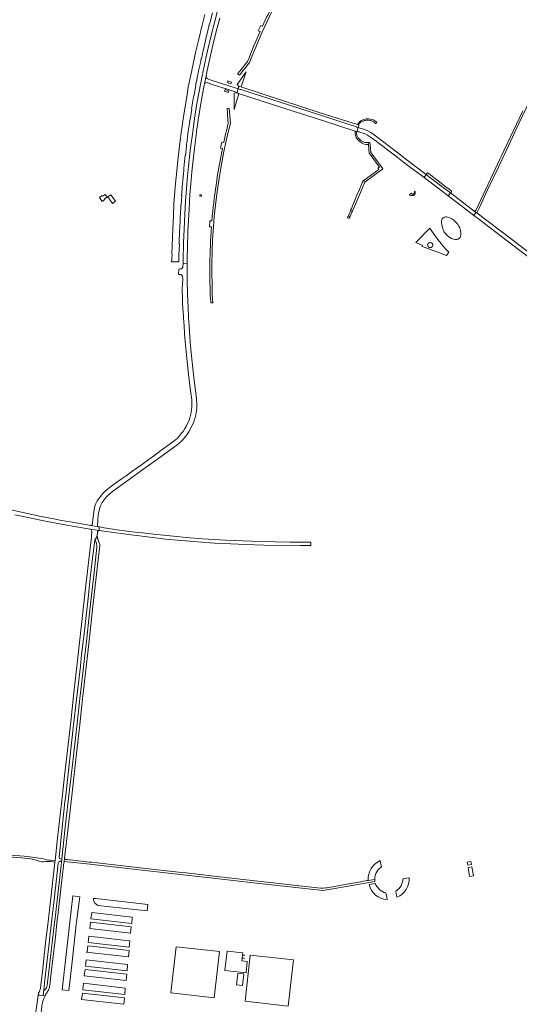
# Model space of a CAD drawing. Extents: x 148869 to 161638, y 453607 to 469810.
# Tile 610 of 656: x 155233 to 155625, y 465449 to 466221. Entities that reach past the tile are written whole.
import ezdxf

# ---------------------------------------------------------------- set-up
doc = ezdxf.new("R2010")
doc.units = 0
for name, color, linetype, lineweight in [('B-RO-VH-VERHARDING_ASFALT-GV', 251, 'CONTINUOUS', 18), ('B-RO-VH-VERHARDING_BEDRIJFSVLOERPLAAT-GV', 251, 'CONTINUOUS', 18), ('B-RO-VH-VERHARDING_FUNDERING_ZAND-GV', 251, 'CONTINUOUS', 18), ('B-RO-VH-VERHARDING_GRASBETONSTEEN-GV', 251, 'CONTINUOUS', 18), ('B-RO-VH-VERHARDING_HALFVERHARDING-GV', 251, 'CONTINUOUS', 18), ('B-RO-VH-VERHARDING_HALFVERHARDING_GRIND-GV', 251, 'CONTINUOUS', 18), ('B-RO-VH-VERHARDING_OPEN-GV', 251, 'CONTINUOUS', 18), ('B-RO-VH-VERHARDING_TEGEL_RUBBER-GV', 251, 'CONTINUOUS', 18)]:
    doc.layers.add(name, color=color, linetype=linetype, lineweight=lineweight)

msp = doc.modelspace()

# ---------------------------------------------------------------- linework, layer by layer
at = {"layer": 'B-RO-VH-VERHARDING_ASFALT-GV', "flags": 128}
for points in [[(155404, 466178.7), (155403.95, 466178.62), (155405.46, 466177.77), (155413.34, 466187.48), (155414.67, 466190.99), (155417.43, 466197.89), (155422.89, 466210.72), (155428.65, 466223.18), (155433.93, 466233.75), (155438.8, 466242.98), (155445.84, 466255.46), (155449.01, 466261.11), (155452.8, 466267.29), (155451.21, 466267.76)], [(155378.32, 466225.14), (155376.12, 466216.9), (155373.22, 466204.92), (155371.29, 466196.54), (155368.02, 466181.45), (155368.02, 466181.44), (155368.02, 466181.42), (155365.35, 466168.22), (155365.35, 466168.22), (155364.46, 466162.48), (155363.01, 466154.44), (155361.52, 466145.24), (155360.13, 466135.82), (155359.93, 466134.37), (155358.58, 466124.38), (155357.33, 466113.16), (155355.73, 466097.79), (155354.95, 466090.05), (155355.01, 466089.62), (155354.09, 466077.4), (155354.08, 466077.19), (155353.64, 466067.82), (155353.17, 466057.02), (155352.7, 466044.43), (155352.52, 466037.64), (155352.53, 466037.57), (155352.59, 466037.16), (155352.52, 466033.84)], [(155360.91, 466093.24), (155360.93, 466094.9), (155361.09, 466095.31), (155361.74, 466102.91), (155361.81, 466104.71), (155362.72, 466112.47), (155362.67, 466112.75), (155362.83, 466114.38), (155363.01, 466114.67), (155363.84, 466122.02), (155364.01, 466123.95), (155364.2, 466124.26), (155365.02, 466131.67), (155365.32, 466133.62), (155366.43, 466141.28), (155366.37, 466141.53), (155366.67, 466143.19), (155367.97, 466150.85), (155367.9, 466151.14), (155368.19, 466152.79), (155369.53, 466160.59), (155369.86, 466162.22), (155371.34, 466169.64), (155371.29, 466169.97), (155371.36, 466170.8), (155371.67, 466172.35), (155372.55, 466176.77), (155372.9, 466178.53), (155373.32, 466180.62), (155373.44, 466180.94), (155375.16, 466188.34), (155375.16, 466188.68), (155375.47, 466190.39), (155375.6, 466190.58), (155377.19, 466198.09), (155377.64, 466199.82), (155377.84, 466200.08), (155379.39, 466207.24), (155379.34, 466207.58), (155379.75, 466209.14), (155381.74, 466217.1), (155382.1, 466218.49), (155384.17, 466226.42)], [(155387.92, 466226.91), (155385.25, 466216.81), (155383.44, 466209.66), (155380.16, 466195.55), (155377.8, 466184.75)], [(155375.07, 466171.57), (155372.14, 466155.38), (155370.57, 466145.6), (155369.38, 466137.61), (155368.77, 466133.14), (155367.06, 466120.67), (155365.46, 466106.36), (155364.7, 466098.41), (155363.84, 466088.49), (155363.14, 466078.98), (155362.5, 466068.6), (155361.96, 466056.87), (155361.64, 466046.37), (155361.23, 466033.08), (155361.2, 466029.88), (155364.4, 466030.14), (155364.53, 466034.72), (155364.65, 466042.21), (155365.04, 466055.38), (155365.88, 466072.64), (155366.61, 466084.12), (155367.26, 466092.61), (155368.15, 466101.97), (155368.88, 466108.93), (155370.2, 466120.23), (155371.73, 466132.73), (155371.82, 466133.46), (155373.1, 466142.29), (155375.26, 466155.43), (155377.79, 466169.9), (155378.06, 466170.74), (155379.23, 466176.99), (155379.36, 466177.51), (155380.13, 466181.33), (155381.24, 466185.92), (155385.16, 466203.41), (155387.94, 466214.75), (155389.92, 466222.26)], [(155423.49, 466216.07), (155422.13, 466216.69), (155420.19, 466212.41), (155421.57, 466211.79)], [(155411.81, 466188.31), (155405.69, 466180.78), (155404, 466178.7)], [(155376.35, 466177.82), (155375.99, 466176.07), (155375.07, 466171.57)], [(155379.23, 466176.99), (155378.06, 466170.74)], [(155378.06, 466170.74), (155378.52, 466171.33), (155379.17, 466171.69), (155380.02, 466171.79), (155380.57, 466171.66), (155380.7, 466171.56), (155382.26, 466171.06), (155382.24, 466170.94), (155382.36, 466170.9), (155383.38, 466170.57), (155393.26, 466167.36), (155394.36, 466167.01), (155394.39, 466167.11), (155397.35, 466166.16), (155403.54, 466164.16), (155404.44, 466167.05), (155382.57, 466174.09), (155380.7, 466174.69)], [(155627.46, 466149.78), (155610.37, 466113.48), (155609.6, 466111.86), (155590.93, 466072.16), (155590.65, 466071.56), (155590.44, 466071.33), (155589.93, 466071.2), (155589.17, 466071.35), (155590.83, 466070.07), (155591.7, 466069.39), (155591.63, 466069.65), (155591.76, 466070.26), (155592.19, 466071.19), (155593.48, 466074.02), (155599.93, 466087.7), (155608.41, 466105.58), (155615.99, 466121.71), (155624.73, 466140.24), (155632.65, 466157.17)], [(155382.5, 466005.17), (155382.9, 466000), (155382.95, 465999.27), (155384.43, 465999.29), (155384.15, 466005.19), (155383.91, 466012.94), (155383.78, 466022.86), (155383.81, 466029.37), (155384.03, 466039.81), (155384.41, 466048.97), (155385.02, 466058.68), (155385.67, 466066.8), (155386.69, 466075.87), (155388.05, 466086.54), (155390.03, 466100.18), (155391.61, 466109.11), (155393.26, 466117.7), (155395.04, 466126.12), (155397.17, 466135.17), (155398.3, 466139.66), (155397.4, 466151.49), (155395.67, 466151.8), (155396.37, 466142.7), (155396.6, 466139.74)], [(155393.08, 466124.8), (155391.62, 466125.12), (155390.62, 466120.52), (155392.09, 466120.22)], [(155352.01, 466031.36), (155357.88, 466031.26), (155358.02, 466036.93), (155358.34, 466044.89), (155358.2, 466045.15), (155358.26, 466046.92), (155358.51, 466054.7), (155358.5, 466054.92), (155358.54, 466056.51), (155358.7, 466056.86), (155358.87, 466064.74), (155358.91, 466065.79), (155359.48, 466074.04), (155359.54, 466075.67), (155359.68, 466076.04), (155360.15, 466083.4), (155360.05, 466083.61), (155360.13, 466085.45), (155360.91, 466093.24)], [(155384.49, 466070.77), (155384.12, 466067.05), (155383.8, 466063.84), (155383.77, 466063.44), (155382.29, 466063.51), (155381.88, 466058.82), (155383.4, 466058.73)], [(155637.72, 466034.51), (155618.68, 466048.99), (155591.7, 466069.39), (155590.83, 466070.07), (155589.05, 466067.74), (155590.3, 466066.79), (155591.66, 466065.75), (155593.03, 466064.71), (155624.24, 466041.14), (155634.64, 466033.14)], [(155359.2, 466025.76), (155357.8, 466025.67), (155357.77, 466021.48), (155358.38, 466021.53)], [(155371.8, 465923.92), (155371.75, 465924.63), (155369.74, 465940.54), (155368.35, 465952.83), (155367.18, 465965.28), (155366.59, 465972.19), (155365.92, 465981.27), (155365.52, 465987.43), (155365.1, 465995.71), (155364.95, 466000), (155364.52, 466015.34), (155364.48, 466019.02), (155364.4, 466025.67), (155364.42, 466027.11), (155364.4, 466030.14), (155361.2, 466029.88), (155361.17, 466027.94)], [(155361.02, 466018.84), (155360.96, 466017.71), (155360.54, 466010.38)], [(155361.55, 465989.08), (155361.63, 465987.41), (155362.09, 465981.25), (155362.44, 465975.36), (155362.94, 465968.96), (155363.64, 465961.17), (155364.42, 465952.89), (155365.5, 465943.35), (155366.88, 465932.39), (155367.84, 465925.03), (155367.99, 465923.19), (155368.06, 465922.22), (155368.11, 465921.28), (155368.15, 465917.48), (155367.92, 465915.27), (155367.62, 465913.56), (155367.29, 465912.09), (155366.95, 465910.8), (155366.7, 465909.79), (155366.57, 465909.24), (155365.88, 465907.06), (155364.8, 465904.57), (155363.93, 465902.86), (155362.72, 465900.69), (155361.27, 465898.45), (155360.09, 465896.94), (155358.55, 465895.03), (155356.55, 465892.98), (155354.05, 465890.85), (155350.33, 465888.06), (155343.87, 465883.45), (155337.93, 465879.09), (155333.52, 465876.01), (155328.52, 465872.38), (155321.84, 465867.49), (155316.57, 465863.76), (155312.75, 465861.01), (155308.24, 465857.8), (155303.02, 465853.94), (155300.09, 465851.55), (155297.85, 465849.21), (155296.66, 465847.74), (155295.39, 465846.08), (155294.02, 465843.93), (155292.97, 465841.9), (155292.15, 465839.98), (155291.53, 465837.34), (155289.94, 465825.26), (155289.9, 465825.2), (155289.37, 465824.98), (155288.72, 465824.79), (155293.79, 465824.02), (155293.81, 465824.02), (155294.23, 465823.92), (155294.3, 465829.25), (155294.67, 465832.68), (155295.67, 465837.89), (155295.88, 465838.46), (155296.57, 465840.18), (155297.9, 465842.72), (155299.6, 465845.3), (155302.08, 465848.02), (155305.9, 465851.23), (155330.59, 465869.1), (155342.29, 465877.42), (155356.32, 465887.66), (155359.98, 465890.92), (155362.09, 465893.18), (155364.08, 465895.66), (155365.78, 465898.19), (155368.2, 465902.66), (155368.35, 465902.95), (155369.35, 465905.33), (155369.86, 465906.82), (155370.18, 465907.77), (155370.38, 465908.37), (155371.24, 465911.56), (155371.83, 465914.65), (155371.96, 465916.31), (155372.07, 465917.94), (155372.08, 465920.41), (155371.88, 465922.92), (155371.8, 465923.92)], [(155229.28, 465833.16), (155239.82, 465830.97), (155250.67, 465828.63), (155268.52, 465825.3), (155286.75, 465822.09), (155288.67, 465821.75), (155295.39, 465820.72), (155295.58, 465823.75), (155294.7, 465823.79), (155294.23, 465823.92), (155293.81, 465824.02), (155293.79, 465824.02), (155288.72, 465824.79), (155287.62, 465824.91), (155272.74, 465827.49), (155265.9, 465828.75), (155259.8, 465829.87), (155249.97, 465831.83), (155237.89, 465834.38), (155220.43, 465838.23)], [(155247.66, 465456.68), (155248.85, 465456.53), (155251.44, 465456.24), (155251.97, 465460.87), (155252.86, 465468.64), (155256.49, 465499.43), (155256.56, 465500), (155258.13, 465513.87), (155260.37, 465533.5), (155260.97, 465539.06), (155261.13, 465540.55), (155263.23, 465559.95), (155263.8, 465561.1), (155264.7, 465561.7), (155265.37, 465561.65), (155265.76, 465561.24), (155265.85, 465560.49), (155266.21, 465563.18), (155265.02, 465563.42), (155264.49, 465563.77), (155264.05, 465564.41), (155265.11, 465575.12), (155268.63, 465608.16), (155269.21, 465613.26), (155275.45, 465668.4), (155277.73, 465688.4), (155280.73, 465714.52), (155281.72, 465723.27), (155283.59, 465739.9), (155286.71, 465767.78), (155288.44, 465783.49), (155290.22, 465799.13), (155291.95, 465813.33), (155294.02, 465816.31), (155294.27, 465819.72)], [(155289.41, 465817.49), (155289.4, 465816.48), (155289.39, 465815.54), (155288.47, 465807.01), (155284.55, 465773.29), (155280.78, 465740.1), (155278.97, 465723.57), (155275.43, 465691.21), (155273.15, 465670.71), (155268.29, 465628.48), (155266.64, 465613.54), (155262.91, 465579.76), (155260.87, 465562.04), (155260.73, 465560.86), (155257.22, 465530.34), (155255.38, 465514.17), (155253.98, 465501.84), (155253.77, 465500), (155251.02, 465475.07), (155249.54, 465462.41)], [(155295.39, 465820.72), (155288.67, 465821.75), (155289.09, 465821.49), (155289.52, 465820.88), (155289.71, 465820.2), (155289.67, 465819.1), (155289.41, 465817.49)], [(155294.02, 465816.31), (155291.95, 465813.33)], [(155293.71, 465807.61), (155291.45, 465787.88), (155288.21, 465758.66), (155285.14, 465731.47), (155284.2, 465723), (155282.66, 465709.02), (155280.37, 465689), (155278.16, 465669.51), (155274.28, 465635.07), (155271.72, 465612.98), (155268.57, 465585.83), (155266.21, 465563.18), (155265.85, 465560.49), (155265.64, 465558.99), (155265.55, 465558.32), (155263.51, 465540.28), (155260.88, 465517.07), (155260.49, 465513.61), (155258.95, 465500.03), (155256.64, 465479.55), (155254.8, 465464.36)], [(155256.87, 465464.56), (155257.93, 465474.08), (155260.88, 465499.97), (155261.12, 465502.1), (155262.39, 465513.4), (155263.26, 465521.2), (155265.43, 465540.06), (155265.93, 465544.48), (155267.38, 465558.08), (155267.54, 465559.02), (155267.66, 465559.74), (155267.95, 465561.48), (155268.3, 465563.86), (155268.32, 465563.96), (155271.13, 465588.07), (155273.92, 465612.73), (155275.57, 465627.36), (155280.18, 465668.66), (155282.32, 465688.93), (155284.7, 465709.35), (155286.25, 465722.77), (155287.85, 465736.55), (155290.61, 465761.61), (155295.82, 465806.98)], [(155251.44, 465456.24), (155248.85, 465456.53), (155247.66, 465456.68), (155245.34, 465439.58), (155244.85, 465435.97), (155243.17, 465419.76), (155247.27, 465419.1), (155247.62, 465421.35), (155248.97, 465433.26), (155250.22, 465445.3), (155250.46, 465447.61)], [(155252.71, 465460.56), (155251.97, 465460.87), (155251.44, 465456.24), (155253.02, 465456.05)], [(155253.02, 465456.05), (155251.44, 465456.24)], [(155254.57, 465458.7), (155255.05, 465459.45)]]:
    msp.add_lwpolyline(points, dxfattribs=at)
at = {"layer": 'B-RO-VH-VERHARDING_ASFALT-GV'}
for points in [[(155432.44, 466234.46, 0.011329), (155423.49, 466216.07)], [(155421.57, 466211.79, 0.011671), (155411.81, 466188.31)], [(155377.8, 466184.75, 0.007476), (155376.35, 466177.82)], [(155380.7, 466174.69, -0.377022), (155379.23, 466176.99)], [(155396.6, 466139.74, 0.007898), (155393.08, 466124.8)], [(155392.09, 466120.22, 0.013449), (155388.08, 466098.21)], [(155388.08, 466098.21, 0.011626), (155384.49, 466070.77)], [(155383.4, 466058.73, 0.013832), (155382.27, 466029.67)], [(155352.52, 466033.84, -0.061578), (155352.01, 466031.36)], [(155361.17, 466027.94, -0.400471), (155359.2, 466025.76)], [(155382.25, 466028, 0.001147), (155382.24, 466026.26)], [(155382.24, 466026.26, 0.006629), (155382.37, 466012.23)], [(155382.27, 466029.67, 0.001197), (155382.25, 466028)], [(155358.38, 466021.53, -0.434316), (155361.02, 466018.84)], [(155360.54, 466010.38, 0.009059), (155360.77, 466002.98)], [(155382.37, 466012.23, -0.017988), (155382.5, 466005.17)], [(155360.77, 466002.98, 0.032801), (155361.55, 465989.08)], [(155295.06, 465812.5, -0.151193), (155294.02, 465816.31)], [(155294.27, 465819.72, -0.317885), (155295.39, 465820.72)], [(155291.95, 465813.33, -0.193786), (155293.71, 465807.61)], [(155295.82, 465806.98, 0.151538), (155295.06, 465812.5)], [(155249.54, 465462.41, -0.049983), (155248.67, 465459.82)], [(155254.8, 465464.36, -0.158634), (155252.71, 465460.56)], [(155255.05, 465459.45, 0.102219), (155256.87, 465464.56)], [(155248.67, 465459.82, 0.101773), (155247.66, 465456.68)], [(155250.46, 465447.61, -0.086315), (155253.02, 465456.05)], [(155253.02, 465456.05, -0.03021), (155254.57, 465458.7)]]:
    msp.add_lwpolyline(points, format="xyb", dxfattribs=at)
at = {"layer": 'B-RO-VH-VERHARDING_ASFALT-GV', "flags": 128}
for points in [[(155406.6, 466166.36), (155406.6, 466166.36), (155406.04, 466166.54), (155404.44, 466167.05), (155403.54, 466164.16), (155403.41, 466163.75), (155403.39, 466163.71), (155404.89, 466163.22), (155405.51, 466163.03), (155405.52, 466163.02), (155440.99, 466151.56), (155469.82, 466142.34), (155496.16, 466133.74), (155496.98, 466133.47), (155497.49, 466133.31), (155498.49, 466136.56), (155497.33, 466136.94), (155497.06, 466137.03), (155468.99, 466146.21)], [(155406.04, 466166.54), (155406.6, 466166.36), (155406.6, 466166.36), (155468.99, 466146.21), (155497.06, 466137.03), (155497.33, 466136.94), (155498.49, 466136.56), (155498.86, 466137.76), (155499.12, 466138.58), (155498.6, 466138.75), (155497.93, 466138.96), (155469.55, 466147.95), (155407.21, 466168.23), (155407.2, 466168.23), (155406.68, 466168.4), (155405.8, 466168.69), (155405.75, 466168.56), (155404.99, 466168.8), (155404.44, 466167.05)], [(155551.81, 466099.68), (155545.56, 466104.52), (155536.93, 466111.03), (155528.53, 466117.46), (155512, 466129.99), (155508.32, 466132.65), (155505.93, 466133.98), (155504.28, 466134.71), (155498.49, 466136.56), (155497.49, 466133.31), (155498.63, 466133.53), (155499.11, 466133.36), (155503.92, 466131.7), (155505.91, 466130.68), (155509.72, 466128.09), (155509.94, 466127.94), (155510.92, 466127.09), (155511.53, 466126.7), (155514.85, 466124.08), (155527.68, 466114.4), (155532.97, 466110.28), (155539.46, 466105.34), (155547.05, 466099.69), (155550.1, 466097.37)], [(155564.29, 466086.62), (155566.98, 466084.59), (155569.06, 466083.01), (155570.81, 466085.31), (155568.73, 466086.9), (155566.17, 466088.84), (155554.31, 466097.79), (155551.81, 466099.68), (155550.1, 466097.37), (155552.46, 466095.58)], [(155555.45, 466099.16), (155553.53, 466100.62), (155552.88, 466101.11), (155551.81, 466099.68), (155554.31, 466097.79), (155566.17, 466088.84), (155568.73, 466086.9), (155570.81, 466085.31), (155571.87, 466086.69), (155571.06, 466087.3), (155569.77, 466088.28), (155567.29, 466090.17)], [(155584.5, 466071.22), (155589.05, 466067.74), (155590.83, 466070.07), (155589.17, 466071.35), (155587.12, 466072.86), (155570.81, 466085.31), (155569.06, 466083.01)], [(155567.84, 466066.55), (155567.06, 466066.56), (155566.18, 466066.35), (155565.69, 466066.15), (155564.94, 466065.64), (155564.32, 466065.02), (155564.04, 466064.34), (155563.84, 466063.36), (155563.75, 466061.94), (155563.94, 466060.23), (155564.46, 466058.08), (155565.27, 466055.8), (155565.87, 466054.7), (155566.56, 466053.71), (155568.11, 466052.03), (155569.22, 466051.15), (155570.39, 466050.35), (155571.76, 466049.65), (155573.26, 466049.01), (155574.5, 466048.74), (155575.91, 466048.8), (155576.93, 466049.13), (155578.33, 466050.37), (155578.72, 466051.31), (155578.94, 466052.76), (155578.9, 466054.08), (155578.66, 466055.87), (155578.08, 466057.89), (155577.45, 466059.38), (155576.4, 466061.03), (155575.12, 466062.54), (155573.82, 466063.67), (155571.87, 466065.06), (155570.3, 466065.83)], [(155297.03, 465820.53), (155302.94, 465819.67), (155318.36, 465817.57), (155329.08, 465816.3), (155347.52, 465814.11), (155372.45, 465811.91), (155385.88, 465810.98), (155398.63, 465810.29), (155410.07, 465809.79), (155424.62, 465809.31), (155453.19, 465809.08), (155461.39, 465809.15), (155461.32, 465811.73), (155445.26, 465811.68), (155421.63, 465812.09), (155408.14, 465812.61), (155394.43, 465813.24), (155376.41, 465814.37), (155363.72, 465815.35), (155351.18, 465816.5), (155337.93, 465817.88), (155329.36, 465818.83), (155325.81, 465819.23), (155317.05, 465820.36), (155307.79, 465821.65), (155297.8, 465823.18), (155297.34, 465823.51), (155295.58, 465823.75), (155295.39, 465820.72)], [(155511.52, 465545.61), (155511.52, 465547.36), (155506.39, 465546.59), (155505.59, 465546.47), (155501.45, 465545.68), (155500.5, 465545.51), (155491.15, 465543.74), (155474.3, 465540.81), (155472.85, 465540.63), (155471.17, 465540.4), (155469.03, 465540.51), (155419.85, 465545.98), (155387.58, 465549.7), (155363.71, 465552.36), (155357.65, 465553.04), (155338.85, 465555.02), (155293.78, 465560.23), (155289.54, 465560.72), (155287.86, 465560.95), (155287.7, 465560.97), (155285.71, 465561.14), (155285.54, 465561.16), (155272.67, 465562.6), (155272.24, 465562.65), (155270.26, 465562.87), (155269.11, 465563), (155269.04, 465563.01), (155268.91, 465563.09), (155268.82, 465563.15), (155268.73, 465563.22), (155268.65, 465563.29), (155268.58, 465563.37), (155268.51, 465563.46), (155268.46, 465563.55), (155268.41, 465563.65), (155268.37, 465563.75), (155268.3, 465563.86), (155267.95, 465561.48), (155285.7, 465559.46), (155329.23, 465554.59), (155363.53, 465550.73), (155384.85, 465548.34), (155414.21, 465544.94), (155468.51, 465538.83), (155470.42, 465538.73), (155472.34, 465538.88), (155474.18, 465539.11)]]:
    msp.add_lwpolyline(points, close=True, dxfattribs=at)
at = {"layer": 'B-RO-VH-VERHARDING_BEDRIJFSVLOERPLAAT-GV', "flags": 128}
for points in [[(155399.21, 466172.08), (155396.13, 466173.1), (155395.81, 466172.05), (155396.89, 466171.7), (155396.75, 466171.39), (155398.76, 466170.74)], [(155393.73, 466164.99), (155396.73, 466164.09), (155397.14, 466165.46), (155394.15, 466166.35)], [(155375.58, 466083.85), (155374.45, 466083.97), (155374.28, 466082.7), (155375.41, 466082.57)]]:
    msp.add_lwpolyline(points, close=True, dxfattribs=at)
at = {"layer": 'B-RO-VH-VERHARDING_FUNDERING_ZAND-GV', "flags": 128}
msp.add_lwpolyline([(155217.4, 465565.61), (155234.4, 465564.25), (155241.9, 465563.39), (155245.42, 465562.55), (155248.42, 465561.65), (155250.37, 465561.21), (155251.75, 465561.16), (155253.69, 465561.41), (155255.74, 465561.48), (155257.21, 465561.29), (155260.73, 465560.86), (155260.87, 465562.04), (155257.33, 465562.31), (155256.58, 465562.36), (155254.31, 465562.73), (155253.58, 465562.89), (155251.84, 465563.47), (155242.81, 465564.88), (155236.54, 465565.55), (155226.54, 465566.22)], dxfattribs=at)
at = {"layer": 'B-RO-VH-VERHARDING_GRASBETONSTEEN-GV', "flags": 128}
for points in [[(155404.99, 466168.8), (155405.75, 466168.56), (155405.8, 466168.69), (155406.68, 466168.4), (155410.62, 466180.29), (155403.71, 466170.35)], [(155404.89, 466163.22), (155403.39, 466163.71), (155403.41, 466163.75), (155401.32, 466163.61), (155401.22, 466150.75)], [(155539.78, 466083.38), (155540.03, 466083.3), (155540.9, 466083.25), (155541.74, 466083.36), (155542.3, 466083.64), (155542.83, 466084.14), (155543.1, 466084.7), (155543.24, 466085.5), (155543.28, 466086.18), (155543.01, 466086.46), (155542.52, 466086.63), (155542.52, 466085.89), (155542.43, 466085.43), (155542.24, 466084.89), (155541.98, 466084.66), (155542.24, 466084.14), (155541.17, 466083.59), (155540.44, 466085.03), (155540.26, 466085.18), (155538.42, 466083.93), (155538.86, 466083.68)], [(155586.76, 465561.4), (155583.91, 465560.91), (155584.33, 465558.39), (155587.22, 465558.93)], [(155588.88, 465550.08), (155587.53, 465557.29), (155584.6, 465556.78), (155585.81, 465549.49)], [(155274.9, 465534.41), (155270.86, 465500), (155266.35, 465460.89), (155271.71, 465460.31), (155274.03, 465480.37), (155277.41, 465512.02), (155280.31, 465533.73)], [(155292.77, 465532.31), (155291.34, 465532.47), (155290.86, 465532.53), (155291.16, 465530.5), (155291.9, 465529.07), (155293.1, 465527.8), (155294.47, 465526.99), (155333.05, 465522.73), (155333.52, 465527.61)], [(155321.36, 465517.71), (155289.65, 465521.36), (155289, 465516.39), (155320.95, 465512.76)], [(155288.15, 465508.81), (155320.14, 465505.21), (155320.63, 465510.26), (155288.73, 465513.88)], [(155287.45, 465502.78), (155287.11, 465500), (155286.85, 465497.85), (155319.08, 465494.13), (155319.56, 465499.18), (155312.23, 465500)], [(155285.19, 465490.36), (155318.38, 465486.61), (155318.89, 465491.68), (155286.6, 465495.33), (155286, 465490.31)], [(155317.78, 465480.64), (155285.32, 465484.33), (155284.71, 465479.27), (155317.33, 465475.65)], [(155316.61, 465468.04), (155317.03, 465473.08), (155284.39, 465476.85), (155283.8, 465471.73)], [(155315.96, 465462.02), (155283.15, 465465.9), (155282.61, 465460.8), (155315.52, 465457.01)], [(155281.67, 465453.22), (155314.78, 465449.44), (155315.26, 465454.51), (155282.29, 465458.3)]]:
    msp.add_lwpolyline(points, close=True, dxfattribs=at)
at = {"layer": 'B-RO-VH-VERHARDING_GRASBETONSTEEN-GV'}
for points in [[(155515.79, 465562.12, 0.315549), (155506.39, 465546.59)], [(155528.88, 465533.31, 0.31899), (155538.36, 465548.63)], [(155507.07, 465543.26, 0.335899), (155521.15, 465531.66)]]:
    msp.add_lwpolyline(points, format="xyb", dxfattribs=at)
at = {"layer": 'B-RO-VH-VERHARDING_GRASBETONSTEEN-GV', "flags": 128}
for points in [[(155511.52, 465547.36), (155511.53, 465547.67), (155511.58, 465549.48), (155512.38, 465552.04), (155513.82, 465554.57), (155515.35, 465556.13), (155516.43, 465556.84), (155516.7, 465557.01), (155515.85, 465561.8), (155515.79, 465562.12)], [(155506.39, 465546.59), (155511.52, 465547.36)], [(155533.39, 465547.53), (155533.39, 465546.28), (155533.02, 465544.56), (155532.09, 465542.24), (155530.24, 465539.93), (155528.07, 465538.18), (155528.88, 465533.31)], [(155538.36, 465548.63), (155538.07, 465548.58), (155533.54, 465547.8), (155533.39, 465547.53)], [(155521.15, 465531.66), (155521.11, 465531.89), (155520.25, 465536.72), (155518.77, 465537.17), (155515.66, 465538.82), (155513.05, 465541.78), (155511.93, 465543.92), (155511.72, 465544.05), (155507.16, 465543.28), (155507.07, 465543.26)]]:
    msp.add_lwpolyline(points, dxfattribs=at)
at = {"layer": 'B-RO-VH-VERHARDING_HALFVERHARDING-GV', "flags": 128}
for points in [[(155385.56, 465454.54), (155389.66, 465490.77), (155355.86, 465494.51), (155351.67, 465458.35)], [(155395.7, 465491.21), (155395.67, 465490.97), (155393.86, 465475.85), (155410.57, 465474.18), (155411.55, 465482.92), (155411.48, 465482.92), (155407.18, 465483.43), (155407.47, 465485.55), (155408.99, 465485.35), (155409.02, 465485.57), (155407.5, 465485.78), (155407.8, 465487.97), (155409.27, 465487.77), (155409.29, 465487.99), (155407.83, 465488.19), (155408.06, 465489.87)], [(155409.85, 465451.78), (155443.73, 465448.03), (155447.87, 465484.19), (155413.89, 465487.99)]]:
    msp.add_lwpolyline(points, close=True, dxfattribs=at)
at = {"layer": 'B-RO-VH-VERHARDING_HALFVERHARDING_GRIND-GV', "flags": 128}
for points in [[(155550.97, 466042.62), (155556.54, 466040.49), (155558.91, 466039.6), (155567.75, 466036.3), (155569.61, 466038.91), (155567.26, 466041.23), (155563.61, 466045.48), (155562.43, 466046.95), (155561.66, 466047.82), (155560.44, 466049.54), (155559.2, 466051.17), (155554.73, 466057.8), (155543.58, 466046.41), (155549.03, 466044.28), (155548.75, 466043.46)], [(155553.04, 466044.01), (155553.01, 466044.14), (155552.99, 466044.26), (155552.86, 466044.97), (155553.17, 466045.39), (155553.24, 466045.48), (155553.32, 466045.58), (155553.4, 466045.67), (155553.48, 466045.76), (155553.57, 466045.84), (155553.67, 466045.92), (155553.76, 466046), (155553.86, 466046.07), (155553.96, 466046.14), (155554.07, 466046.2), (155554.17, 466046.26), (155554.28, 466046.31), (155554.39, 466046.36), (155554.51, 466046.4), (155554.62, 466046.44), (155554.74, 466046.47), (155555.26, 466046.62), (155555.87, 466046.27), (155555.98, 466046.21), (155556.09, 466046.14), (155556.19, 466046.06), (155556.28, 466045.98), (155556.38, 466045.9), (155556.46, 466045.81), (155556.54, 466045.72), (155556.62, 466045.62), (155556.69, 466045.51), (155556.75, 466045.41), (155556.81, 466045.29), (155556.86, 466045.18), (155556.9, 466045.06), (155556.94, 466044.94), (155556.97, 466044.82), (155557, 466044.7), (155557.11, 466044.1), (155556.78, 466043.56), (155556.72, 466043.46), (155556.65, 466043.36), (155556.57, 466043.26), (155556.49, 466043.17), (155556.4, 466043.08), (155556.32, 466042.99), (155556.22, 466042.92), (155556.12, 466042.84), (155556.02, 466042.78), (155555.91, 466042.72), (155555.8, 466042.66), (155555.68, 466042.61), (155555.57, 466042.57), (155555.45, 466042.54), (155555.33, 466042.51), (155555.21, 466042.49), (155554.61, 466042.39), (155554.11, 466042.67), (155554, 466042.73), (155553.89, 466042.8), (155553.79, 466042.87), (155553.69, 466042.95), (155553.6, 466043.04), (155553.51, 466043.13), (155553.43, 466043.23), (155553.36, 466043.33), (155553.29, 466043.43), (155553.22, 466043.54), (155553.17, 466043.66), (155553.11, 466043.77), (155553.07, 466043.89)]]:
    msp.add_lwpolyline(points, close=True, dxfattribs=at)
at = {"layer": 'B-RO-VH-VERHARDING_OPEN-GV', "flags": 128}
for points in [[(155497.93, 466138.96), (155498.6, 466138.75), (155498.89, 466139.17), (155499.22, 466139.59), (155499.5, 466139.9), (155499.88, 466140.27), (155500.29, 466140.61), (155500.69, 466140.9), (155500.84, 466140.78), (155501.33, 466141.11), (155501.84, 466141.4), (155502.37, 466141.65), (155502.92, 466141.87), (155503.48, 466142.05), (155504.05, 466142.2), (155504.63, 466142.3), (155505.21, 466142.36), (155505.8, 466142.39), (155506.39, 466142.37), (155506.62, 466142.35), (155507.2, 466142.28), (155507.78, 466142.17), (155508.35, 466142.02), (155508.91, 466141.83), (155509.45, 466141.61), (155509.98, 466141.34), (155510.48, 466141.05), (155510.97, 466140.72), (155511.43, 466140.35), (155511.87, 466139.96), (155512.01, 466139.82), (155512.13, 466139.93), (155512.36, 466139.7), (155513.09, 466140.76), (155511.48, 466141.95), (155510.2, 466142.57), (155508.25, 466143.22), (155506.33, 466143.44), (155504.74, 466143.31), (155503.03, 466142.92), (155501.08, 466142.14), (155499.87, 466141.22), (155498.68, 466140.1)], [(155506.5, 466123.21), (155506.37, 466124.77), (155506.15, 466124.75), (155505.55, 466124.75), (155504.96, 466124.79), (155504.37, 466124.87), (155503.78, 466124.99), (155503.21, 466125.15), (155502.64, 466125.35), (155502.1, 466125.58), (155501.57, 466125.85), (155501.05, 466126.16), (155500.56, 466126.5), (155500.11, 466126.86), (155499.67, 466127.26), (155499.26, 466127.69), (155498.88, 466128.14), (155498.52, 466128.62), (155498.2, 466129.13), (155497.92, 466129.65), (155497.67, 466130.19), (155497.46, 466130.75), (155497.28, 466131.32), (155497.15, 466131.9), (155497.05, 466132.49), (155496.99, 466133.08), (155496.98, 466133.47), (155496.16, 466133.74), (155496.04, 466133.09), (155496.08, 466131.6), (155496.35, 466130.29), (155497.01, 466128.68), (155498.28, 466127), (155499.8, 466125.54), (155501.52, 466124.29), (155503.17, 466123.65), (155504.7, 466123.34), (155505.19, 466123.3)], [(155506.37, 466124.77), (155506.5, 466123.21), (155506.84, 466119.37), (155507.08, 466116.62), (155508.76, 466114.3), (155510.14, 466114.79), (155510.13, 466114.79), (155508.45, 466117.1), (155507.86, 466123), (155507.67, 466124.92), (155507.52, 466124.89), (155507.38, 466124.86)], [(155510.14, 466114.79), (155508.76, 466114.3), (155515.1, 466105.6), (155513.97, 466104.81), (155514.73, 466103.66), (155502.18, 466094.5), (155503.65, 466093.76), (155517.86, 466104.16)], [(155499.47, 466088.17), (155497.54, 466083.64), (155493.19, 466073.17), (155492.81, 466072.25), (155492.52, 466071.56), (155493.92, 466071.02), (155494.22, 466071.71), (155494.62, 466072.62), (155494.77, 466072.97), (155500.99, 466087.55), (155501.02, 466087.6), (155503.65, 466093.76), (155502.18, 466094.5)], [(155492.17, 466066.98), (155493.56, 466070.19), (155493.92, 466071.02), (155492.52, 466071.56), (155492.14, 466070.62), (155490.84, 466067.5)], [(155492.17, 466066.98), (155490.84, 466067.5), (155490.57, 466066.86), (155490.23, 466066.02), (155490.17, 466065.88), (155491.47, 466065.38), (155491.74, 466066.01)]]:
    msp.add_lwpolyline(points, close=True, dxfattribs=at)
at = {"layer": 'B-RO-VH-VERHARDING_TEGEL_RUBBER-GV', "flags": 128}
for points in [[(155297.81, 466083.28), (155295.66, 466081.82), (155297.92, 466078.74), (155299.95, 466080.28), (155299.73, 466080.65), (155301.74, 466082.12), (155300.28, 466084.19), (155298.1, 466082.79)], [(155304.5, 466083.95), (155302.13, 466082.26), (155305.85, 466077.09), (155308.28, 466078.81)], [(155408.77, 465473.2), (155404.26, 465473.67), (155403.2, 465464.59), (155407.77, 465464.12)]]:
    msp.add_lwpolyline(points, close=True, dxfattribs=at)

doc.saveas('drawing.dxf')
